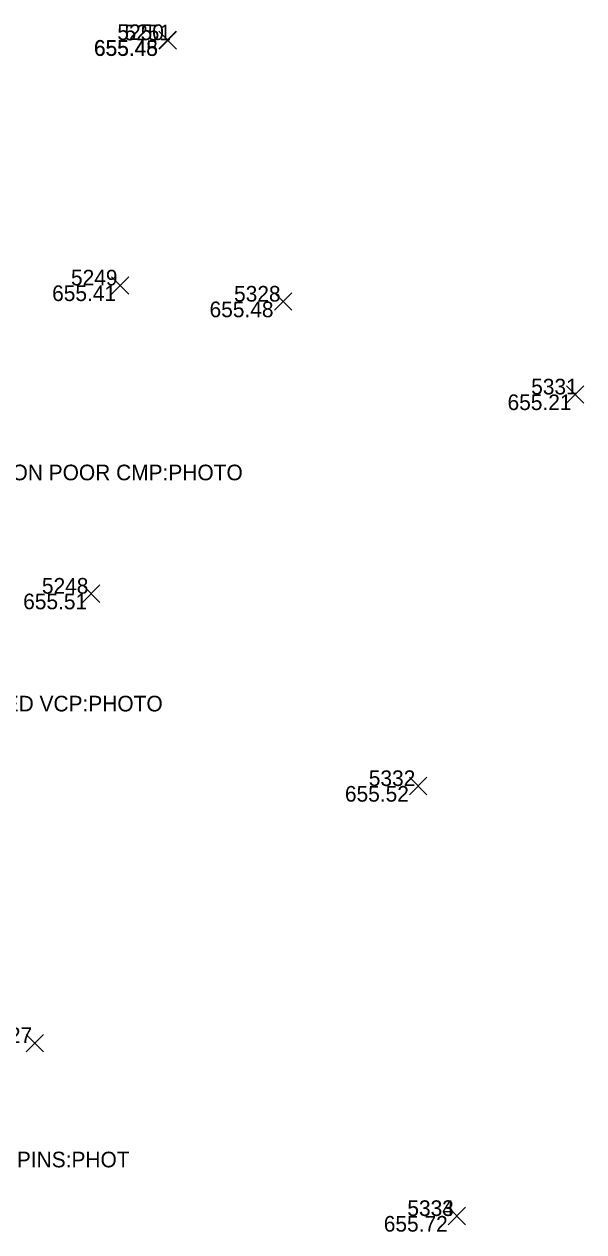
# Model space of a CAD drawing. Extents: x 2129350 to 2137777, y 657588 to 659885.
# Drawn here: x 2132813.3 to 2132856.2, y 658174.4 to 658267.1 of the extents above; entities that cross this region are included whole.
import ezdxf

# ---------------------------------------------------------------- set-up
doc = ezdxf.new("R2010")
doc.units = 0
for name, color, linetype in [('SV_X_Random_Point', 7, 'Continuous'), ('SV_X_Text_Comment', 7, 'Continuous'), ('SV_X_Text_Elevation', 7, 'Continuous'), ('SV_X_Text_Name', 7, 'Continuous')]:
    doc.layers.add(name, color=color, linetype=linetype)

msp = doc.modelspace()

# ---------------------------------------------------------------- linework, layer by layer
at = {"layer": 'SV_X_Random_Point'}
for p, q in [((2132823.607, 658265.174), (2132824.941, 658266.508)), ((2132823.607, 658266.508), (2132824.941, 658265.174)), ((2132823.618, 658265.15), (2132824.952, 658266.485)), ((2132823.618, 658266.485), (2132824.952, 658265.15)), ((2132819.964, 658246.34), (2132821.298, 658247.674)), ((2132819.964, 658247.674), (2132821.298, 658246.34)), ((2132832.488, 658245.1), (2132833.822, 658246.436)), ((2132832.488, 658246.436), (2132833.822, 658245.1)), ((2132854.885, 658237.973), (2132856.219, 658239.308)), ((2132854.885, 658239.308), (2132856.219, 658237.973)), ((2132817.733, 658222.683), (2132819.067, 658224.019)), ((2132817.733, 658224.019), (2132819.067, 658222.683)), ((2132842.848, 658207.919), (2132844.182, 658209.254)), ((2132842.848, 658209.254), (2132844.182, 658207.919)), ((2132813.416, 658188.193), (2132814.75, 658189.527)), ((2132813.416, 658189.527), (2132814.75, 658188.193)), ((2132845.811, 658174.919), (2132847.145, 658176.254)), ((2132845.811, 658176.254), (2132847.145, 658174.919)), ((2132845.811, 658174.919), (2132847.145, 658176.254)), ((2132845.811, 658176.254), (2132847.145, 658174.919))]:
    msp.add_line(p, q, dxfattribs=at)

# ---------------------------------------------------------------- texts
at = {"layer": 'SV_X_Text_Comment'}
for s, p in [('CMP:SIZE 10 CMP:LOCATION INVERT CMP:CONDITION POOR CMP:PHOTO', (2132772.446, 658232.051)), ('VCP:SIZE 6 VCP:LOCATION TOP VCP:CONDITION FAILED VCP:PHOTO', (2132769.954, 658214.312)), ('IPINS:SIZE 5/8 REBAR IPINS:NAME TRAV CAP IPINS:NUMBER IPINS:NOTE IPINS:PHOT', (2132755.195, 658179.32))]:
    msp.add_text(s, height=1.2, dxfattribs=at).set_placement(p)
at = {"layer": 'SV_X_Text_Elevation'}
for s, p in [('655.48', (2132818.615, 658264.641)), ('655.45', (2132818.635, 658264.618)), ('655.41', (2132815.415, 658245.807)), ('655.48', (2132827.496, 658244.568)), ('655.21', (2132850.364, 658237.441)), ('655.51', (2132813.193, 658222.151)), ('655.52', (2132837.884, 658207.387)), ('655.72', (2132840.866, 658174.387)), ('655.72', (2132840.866, 658174.387))]:
    msp.add_text(s, height=1.2, dxfattribs=at).set_placement(p)
at = {"layer": 'SV_X_Text_Name'}
for s, p in [('5250', (2132820.419, 658265.841)), ('5251', (2132820.968, 658265.818)), ('5249', (2132816.861, 658247.007)), ('5328', (2132829.376, 658245.768)), ('5331', (2132852.178, 658238.641)), ('5248', (2132814.63, 658223.351)), ('5332', (2132839.717, 658208.587)), ('5327', (2132810.313, 658188.86)), ('5333', (2132842.67, 658175.587)), ('5334', (2132842.68, 658175.587))]:
    msp.add_text(s, height=1.2, dxfattribs=at).set_placement(p)

doc.saveas('drawing.dxf')
